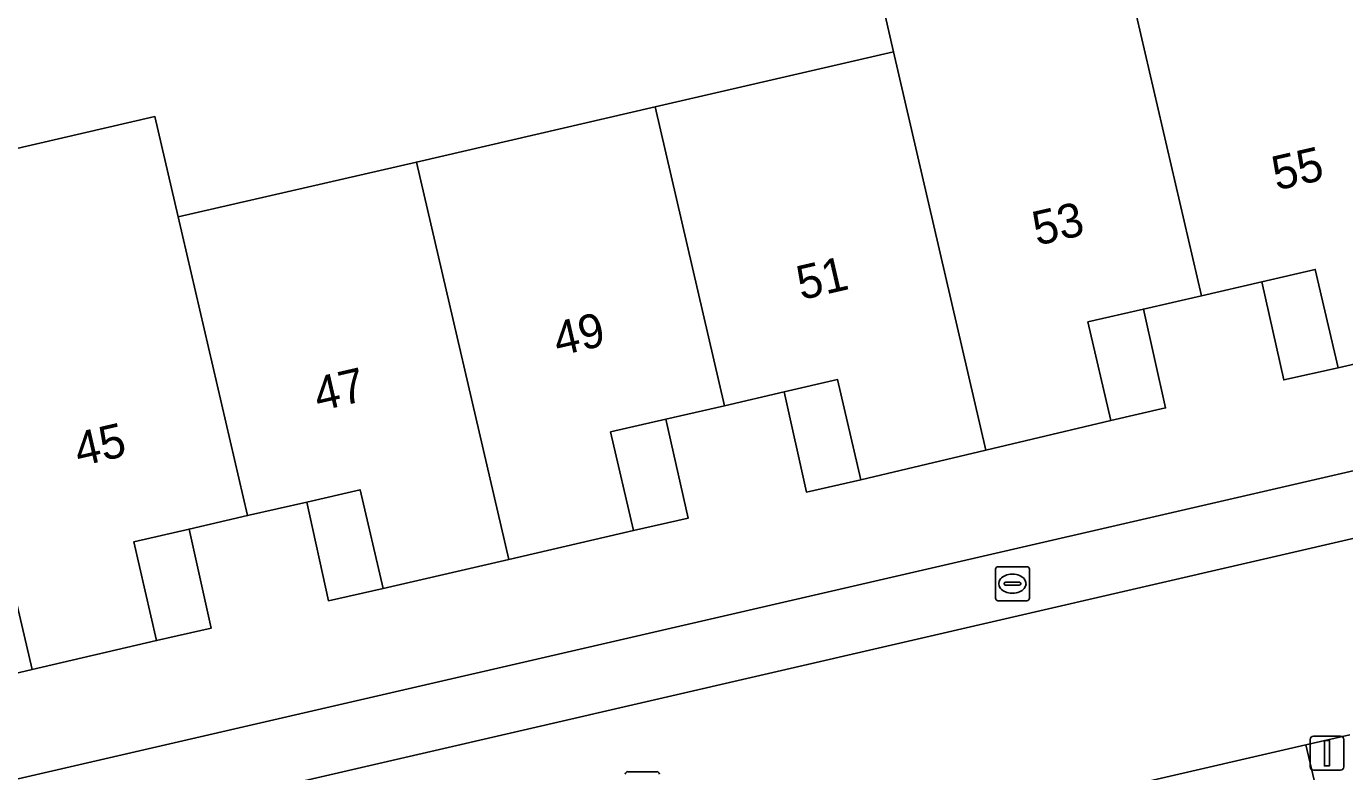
# Model space of a CAD drawing. Extents: x 156412 to 157779, y 382335 to 383768.
# Drawn here: x 156882.92 to 156921.7, y 382778.59 to 382800.53 of the extents above; entities that cross this region are included whole.
import ezdxf

# ---------------------------------------------------------------- set-up
doc = ezdxf.new("R2010")
doc.units = 0
for name, color, linetype in [('IMGEO_Brandkraan', 7, 'Continuous'), ('IMGEO_Erf', 7, 'Continuous'), ('IMGEO_Lichtmast', 7, 'Continuous'), ('IMGEO_Pand', 7, 'Continuous'), ('IMGEO_Pand_nummerreeks', 7, 'Continuous'), ('IMGEO_Pand_overbouw', 7, 'Continuous'), ('IMGEO_Parkeervlak_open', 7, 'Continuous'), ('IMGEO_Rijbaan_lokaal_gesloten', 7, 'Continuous'), ('IMGEO_Rioolput', 7, 'Continuous'), ('IMGEO_Voetpad_open', 7, 'Continuous')]:
    doc.layers.add(name, color=color, linetype=linetype)

msp = doc.modelspace()

# ---------------------------------------------------------------- linework, layer by layer
at = {"layer": 'IMGEO_Brandkraan'}
for p, q in [((156911.498, 382784.625), (156912.35, 382784.625)), ((156911.423, 382783.699), (156911.423, 382784.551)), ((156911.911, 382784.405), (156911.936, 382784.405)), ((156912.424, 382784.551), (156912.424, 382783.699)), ((156911.682, 382784.119), (156911.682, 382784.131)), ((156912.12, 382784.082), (156911.722, 382784.082)), ((156911.725, 382784.168), (156912.123, 382784.168)), ((156911.934, 382783.845), (156911.909, 382783.845)), ((156912.166, 382784.131), (156912.166, 382784.119)), ((156912.35, 382783.625), (156911.498, 382783.625))]:
    msp.add_line(p, q, dxfattribs=at)
for points in [[(156911.498, 382784.625), (156912.35, 382784.625)], [(156911.423, 382783.699), (156911.423, 382784.551)], [(156912.424, 382784.551), (156912.424, 382783.699)], [(156912.35, 382783.625), (156911.498, 382783.625)]]:
    msp.add_lwpolyline(points, dxfattribs=at)
for centre, radius, start, end in [((156911.5, 382784.549), 0.0765, 91.552, 178.448), ((156911.5, 382784.549), 0.0765, 91.552, 178.448), ((156912.348, 382784.549), 0.0765, 1.552, 88.448), ((156912.348, 382784.549), 0.0765, 1.552, 88.448), ((156911.722, 382784.128), 0.0403, 85.8775, 175.7526), ((156911.719, 382784.118), 0.0366, 178.938, 274.7102), ((156912.123, 382784.125), 0.043, 264.8664, 352.4533), ((156912.127, 382784.13), 0.0386, 1.7309, 96.639), ((156911.5, 382783.701), 0.0765, 181.552, 268.448), ((156911.5, 382783.701), 0.0765, 181.552, 268.448), ((156912.348, 382783.701), 0.0765, 271.552, 358.448), ((156912.348, 382783.701), 0.0765, 271.552, 358.448)]:
    msp.add_arc(centre, radius, start, end, dxfattribs=at)
for centre, major_axis, ratio, start_param, end_param in [((156911.91, 382784.125), (-0.387, 0.002), 0.722429, 4.712389, 7.853982), ((156911.935, 382784.125), (-0.39, 0.002), 0.717154, 1.570796, 4.712389)]:
    msp.add_ellipse(centre, major_axis=major_axis, ratio=ratio, start_param=start_param, end_param=end_param, dxfattribs=at)
at = {"layer": 'IMGEO_Erf'}
for points in [[(156868.402, 382801.813), (156868.894, 382799.682), (156864.203, 382798.597), (156866.184, 382790.023), (156873.357, 382791.68), (156880.356, 382793.297), (156879.667, 382796.254), (156886.7, 382797.879), (156887.386, 382794.921), (156894.391, 382796.539), (156901.411, 382798.161), (156908.428, 382799.782), (156907.686, 382802.997)], [(156925.163, 382791.326), (156921.502, 382790.484), (156920.832, 382793.376), (156919.26, 382793.013), (156917.48, 382792.603), (156915.777, 382792.21), (156914.145, 382791.833), (156914.816, 382788.933), (156911.144, 382788.058), (156907.463, 382787.181), (156906.779, 382790.133), (156905.207, 382789.77), (156903.451, 382789.365), (156901.732, 382788.969), (156900.1, 382788.592), (156900.772, 382785.689), (156897.11, 382784.842), (156893.409, 382783.986), (156892.736, 382786.893), (156891.164, 382786.53), (156889.424, 382786.129), (156887.705, 382785.732), (156886.074, 382785.356), (156886.746, 382782.453), (156883.083, 382781.596), (156879.383, 382780.731)], [(156869.58, 382775.359), (156940.042, 382791.626)]]:
    msp.add_lwpolyline(points, dxfattribs=at)
at = {"layer": 'IMGEO_Lichtmast'}
for p, q in [((156920.679, 382778.738), (156920.679, 382779.538)), ((156920.679, 382779.538), (156920.679, 382778.738)), ((156920.779, 382779.638), (156921.569, 382779.638)), ((156921.569, 382779.638), (156920.779, 382779.638)), ((156921.669, 382779.538), (156921.669, 382778.738)), ((156921.669, 382778.738), (156921.669, 382779.538)), ((156921.569, 382778.638), (156920.779, 382778.638)), ((156920.779, 382778.638), (156921.569, 382778.638))]:
    msp.add_line(p, q, dxfattribs=at)
msp.add_lwpolyline([(156921.099, 382779.513), (156921.249, 382779.513), (156921.249, 382778.763), (156921.099, 382778.763), (156921.099, 382779.513)], dxfattribs=at)
for centre, start, end in [((156920.779, 382779.538), 90, 180), ((156920.779, 382779.538), 90, 180), ((156921.569, 382779.538), 0, 90), ((156921.569, 382779.538), 360, 90), ((156920.779, 382778.738), 180, 270), ((156920.779, 382778.738), 180, 270), ((156921.569, 382778.738), 270, 0), ((156921.569, 382778.738), 270, 0)]:
    msp.add_arc(centre, 0.1, start, end, dxfattribs=at)
at = {"layer": 'IMGEO_Pand'}
for points in [[(156915.442, 382801.401), (156914.697, 382804.615), (156907.686, 382802.997), (156908.428, 382799.782), (156911.144, 382788.058), (156914.816, 382788.933), (156914.145, 382791.833), (156915.777, 382792.21), (156917.48, 382792.603)], [(156915.442, 382801.401), (156917.48, 382792.603), (156919.26, 382793.013), (156920.832, 382793.376), (156921.502, 382790.484), (156925.163, 382791.326), (156922.45, 382803.019)], [(156903.451, 382789.365), (156905.207, 382789.77), (156906.779, 382790.133), (156907.463, 382787.181), (156911.144, 382788.058), (156908.428, 382799.782), (156901.411, 382798.161)], [(156903.451, 382789.365), (156901.411, 382798.161), (156894.391, 382796.539), (156897.11, 382784.842), (156900.772, 382785.689), (156900.1, 382788.592), (156901.732, 382788.969)], [(156887.386, 382794.921), (156886.7, 382797.879), (156879.667, 382796.254), (156880.356, 382793.297), (156883.083, 382781.596), (156886.746, 382782.453), (156886.074, 382785.356), (156887.705, 382785.732), (156889.424, 382786.129)], [(156894.391, 382796.539), (156887.386, 382794.921), (156889.424, 382786.129), (156891.164, 382786.53), (156892.736, 382786.893), (156893.409, 382783.986), (156897.11, 382784.842)], [(156883.083, 382781.596), (156880.356, 382793.297), (156873.357, 382791.68), (156875.396, 382782.892), (156877.134, 382783.293), (156878.706, 382783.656), (156879.383, 382780.731)]]:
    msp.add_lwpolyline(points, close=True, dxfattribs=at)
at = {"layer": 'IMGEO_Pand_overbouw'}
for points in [[(156921.502, 382790.484), (156920.832, 382793.376), (156919.26, 382793.013), (156919.902, 382790.123)], [(156914.816, 382788.933), (156916.428, 382789.299), (156915.777, 382792.21), (156914.145, 382791.833)], [(156905.207, 382789.77), (156905.862, 382786.821), (156907.463, 382787.181), (156906.779, 382790.133)], [(156901.732, 382788.969), (156900.1, 382788.592), (156900.772, 382785.689), (156902.385, 382786.055)], [(156891.164, 382786.53), (156891.809, 382783.625), (156893.409, 382783.986), (156892.736, 382786.893)], [(156886.746, 382782.453), (156888.358, 382782.819), (156887.705, 382785.732), (156886.074, 382785.356)]]:
    msp.add_lwpolyline(points, close=True, dxfattribs=at)
at = {"layer": 'IMGEO_Parkeervlak_open'}
msp.add_lwpolyline([(156920.558, 382779.38), (156915.671, 382778.249), (156916.677, 382774.009), (156921.556, 382775.141)], close=True, dxfattribs=at)
at = {"layer": 'IMGEO_Rijbaan_lokaal_gesloten'}
for points in [[(156940.449, 382789.73), (156830.11, 382764.227)], [(156882.602, 382770.599), (156883.891, 382770.897), (156886.332, 382771.462), (156892.417, 382772.869), (156894.398, 382773.328), (156899.219, 382774.444), (156900.244, 382774.681), (156902.887, 382775.292), (156905.015, 382775.784), (156910.148, 382776.972), (156912.102, 382777.424), (156914.277, 382777.927), (156915.671, 382778.249), (156920.558, 382779.38), (156921.847, 382779.678)]]:
    msp.add_lwpolyline(points, dxfattribs=at)
at = {"layer": 'IMGEO_Rioolput'}
msp.add_line((156900.61, 382778.592), (156901.462, 382778.592), dxfattribs=at)
msp.add_lwpolyline([(156900.61, 382778.592), (156901.462, 382778.592)], dxfattribs=at)
for centre, start, end in [((156900.612, 382778.516), 91.552, 178.448), ((156900.612, 382778.516), 91.552, 178.448), ((156901.46, 382778.516), 1.552, 88.448), ((156901.46, 382778.516), 1.552, 88.448)]:
    msp.add_arc(centre, 0.0765, start, end, dxfattribs=at)
at = {"layer": 'IMGEO_Voetpad_open'}
msp.add_lwpolyline([(156830.11, 382764.227), (156940.449, 382789.73), (156940.042, 382791.626), (156869.58, 382775.359), (156866.975, 382774.768), (156865.597, 382774.441), (156795.182, 382758.201), (156793.73, 382757.867), (156791.208, 382757.283), (156759.674, 382750), (156720.792, 382741.02), (156721.265, 382739.07)], close=True, dxfattribs=at)
msp.add_lwpolyline([(156921.847, 382779.678), (156920.558, 382779.38), (156921.556, 382775.141)], dxfattribs=at)

# ---------------------------------------------------------------- texts
at = {"layer": 'IMGEO_Pand_nummerreeks'}
for s, rotation, p in [('55', 12.9937, (156919.69, 382795.699)), ('53', 12.9937, (156912.644, 382794.073)), ('51', 12.9937, (156905.708, 382792.472)), ('49', 12.9937, (156898.553, 382790.821)), ('47', 12.9937, (156891.507, 382789.196)), ('45', 12.9947, (156884.462, 382787.57))]:
    msp.add_text(s, height=1, rotation=rotation, dxfattribs=at).set_placement(p)

doc.saveas('drawing.dxf')
